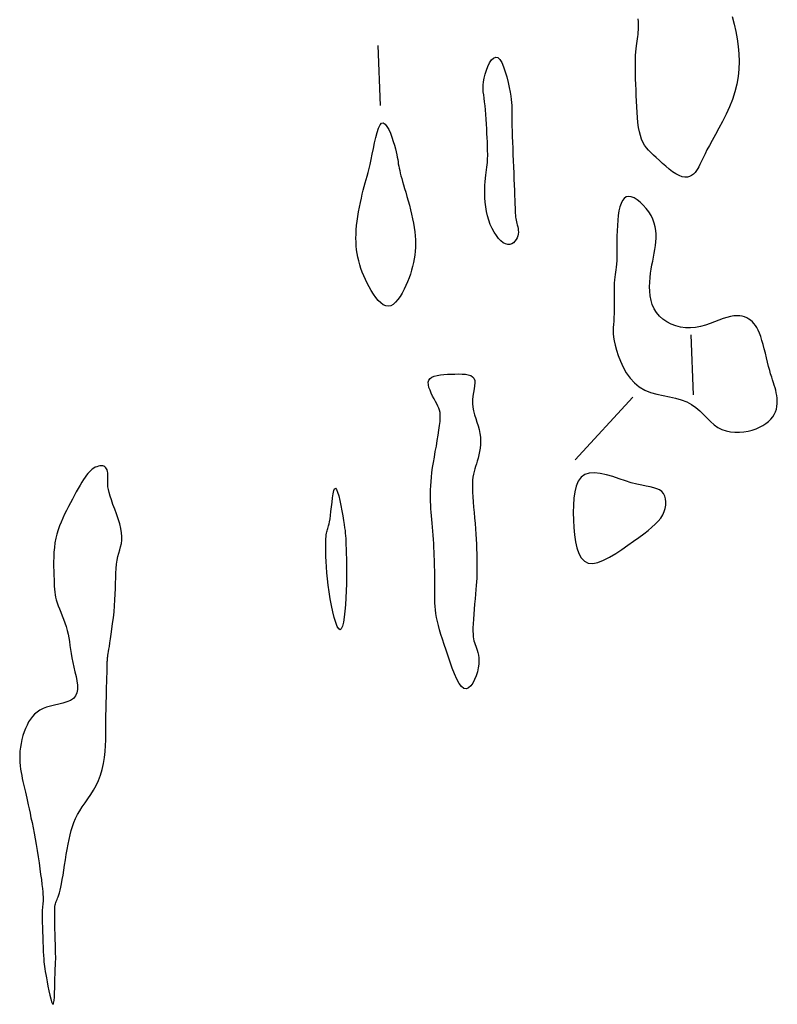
# Model space of a CAD drawing. Header units: millimetres. Extents: x 32690613 to 32693367, y 5343692 to 5344708.
# Tile 371 of 656: x 32692869 to 32692881, y 5344004 to 5344020. Entities that reach past the tile are written whole.
import ezdxf

# ---------------------------------------------------------------- set-up
doc = ezdxf.new("R2010")
doc.units = ezdxf.units.MM
doc.header["$LTSCALE"] = 20
doc.layers.add('02-DGM_HL_492.50', color=92, linetype='Continuous')
doc.layers.add('02-DGM_HL_493.00', color=102, linetype='Continuous')

msp = doc.modelspace()

# ---------------------------------------------------------------- linework, layer by layer
at = {"layer": '02-DGM_HL_492.50', "elevation": 492.5, "flags": 128}
msp.add_lwpolyline([(32692869.094, 5344005.276), (32692869.092, 5344005.26), (32692869.09, 5344005.243), (32692869.087, 5344005.221), (32692869.085, 5344005.196), (32692869.083, 5344005.164), (32692869.082, 5344005.125), (32692869.081, 5344005.078), (32692869.081, 5344005.021), (32692869.082, 5344004.953), (32692869.084, 5344004.877), (32692869.086, 5344004.796), (32692869.089, 5344004.712), (32692869.092, 5344004.628), (32692869.096, 5344004.547), (32692869.099, 5344004.472), (32692869.103, 5344004.405), (32692869.106, 5344004.349), (32692869.11, 5344004.301), (32692869.114, 5344004.26), (32692869.119, 5344004.221), (32692869.124, 5344004.181), (32692869.131, 5344004.139), (32692869.14, 5344004.091), (32692869.15, 5344004.035), (32692869.162, 5344003.967), (32692869.176, 5344003.894), (32692869.191, 5344003.818), (32692869.207, 5344003.747), (32692869.222, 5344003.683), (32692869.236, 5344003.633), (32692869.25, 5344003.602), (32692869.261, 5344003.594), (32692869.27, 5344003.613), (32692869.277, 5344003.655), (32692869.283, 5344003.715), (32692869.287, 5344003.787), (32692869.29, 5344003.867), (32692869.292, 5344003.948), (32692869.293, 5344004.026), (32692869.295, 5344004.095), (32692869.297, 5344004.151), (32692869.299, 5344004.196), (32692869.301, 5344004.234), (32692869.302, 5344004.268), (32692869.304, 5344004.303), (32692869.305, 5344004.34), (32692869.305, 5344004.384), (32692869.304, 5344004.439), (32692869.303, 5344004.507), (32692869.301, 5344004.585), (32692869.299, 5344004.669), (32692869.296, 5344004.758), (32692869.293, 5344004.847), (32692869.291, 5344004.932), (32692869.29, 5344005.011), (32692869.289, 5344005.08), (32692869.289, 5344005.136), (32692869.29, 5344005.18), (32692869.292, 5344005.215), (32692869.296, 5344005.243), (32692869.3, 5344005.264), (32692869.305, 5344005.282), (32692869.311, 5344005.298), (32692869.319, 5344005.314), (32692869.327, 5344005.333), (32692869.336, 5344005.354), (32692869.345, 5344005.379), (32692869.356, 5344005.409), (32692869.367, 5344005.445), (32692869.378, 5344005.487), (32692869.39, 5344005.537), (32692869.402, 5344005.596), (32692869.414, 5344005.663), (32692869.427, 5344005.738), (32692869.439, 5344005.819), (32692869.453, 5344005.904), (32692869.466, 5344005.991), (32692869.48, 5344006.079), (32692869.495, 5344006.166), (32692869.51, 5344006.25), (32692869.526, 5344006.33), (32692869.543, 5344006.406), (32692869.562, 5344006.478), (32692869.584, 5344006.547), (32692869.608, 5344006.614), (32692869.636, 5344006.68), (32692869.668, 5344006.744), (32692869.705, 5344006.808), (32692869.746, 5344006.873), (32692869.792, 5344006.938), (32692869.839, 5344007.005), (32692869.887, 5344007.075), (32692869.933, 5344007.148), (32692869.977, 5344007.226), (32692870.017, 5344007.309), (32692870.051, 5344007.398), (32692870.078, 5344007.493), (32692870.099, 5344007.592), (32692870.114, 5344007.693), (32692870.125, 5344007.792), (32692870.131, 5344007.888), (32692870.135, 5344007.978), (32692870.137, 5344008.059), (32692870.138, 5344008.128), (32692870.138, 5344008.184), (32692870.138, 5344008.229), (32692870.138, 5344008.267), (32692870.138, 5344008.301), (32692870.139, 5344008.335), (32692870.139, 5344008.372), (32692870.14, 5344008.415), (32692870.141, 5344008.468), (32692870.143, 5344008.533), (32692870.144, 5344008.608), (32692870.147, 5344008.69), (32692870.149, 5344008.775), (32692870.151, 5344008.861), (32692870.154, 5344008.945), (32692870.156, 5344009.022), (32692870.157, 5344009.09), (32692870.159, 5344009.147), (32692870.16, 5344009.193), (32692870.16, 5344009.23), (32692870.161, 5344009.259), (32692870.162, 5344009.283), (32692870.163, 5344009.302), (32692870.164, 5344009.319), (32692870.165, 5344009.334), (32692870.167, 5344009.35), (32692870.17, 5344009.369), (32692870.173, 5344009.39), (32692870.177, 5344009.416), (32692870.182, 5344009.448), (32692870.188, 5344009.487), (32692870.196, 5344009.534), (32692870.205, 5344009.592), (32692870.215, 5344009.66), (32692870.227, 5344009.738), (32692870.238, 5344009.823), (32692870.25, 5344009.915), (32692870.262, 5344010.011), (32692870.273, 5344010.109), (32692870.282, 5344010.209), (32692870.289, 5344010.307), (32692870.294, 5344010.403), (32692870.298, 5344010.496), (32692870.3, 5344010.586), (32692870.303, 5344010.672), (32692870.306, 5344010.753), (32692870.31, 5344010.83), (32692870.317, 5344010.902), (32692870.326, 5344010.968), (32692870.339, 5344011.028), (32692870.354, 5344011.084), (32692870.369, 5344011.137), (32692870.383, 5344011.189), (32692870.395, 5344011.242), (32692870.403, 5344011.297), (32692870.405, 5344011.357), (32692870.4, 5344011.422), (32692870.387, 5344011.494), (32692870.367, 5344011.571), (32692870.342, 5344011.652), (32692870.314, 5344011.734), (32692870.285, 5344011.815), (32692870.256, 5344011.893), (32692870.23, 5344011.966), (32692870.208, 5344012.032), (32692870.191, 5344012.089), (32692870.18, 5344012.139), (32692870.173, 5344012.182), (32692870.17, 5344012.219), (32692870.169, 5344012.252), (32692870.17, 5344012.281), (32692870.171, 5344012.309), (32692870.172, 5344012.336), (32692870.173, 5344012.363), (32692870.172, 5344012.39), (32692870.169, 5344012.416), (32692870.164, 5344012.441), (32692870.158, 5344012.464), (32692870.149, 5344012.485), (32692870.137, 5344012.502), (32692870.122, 5344012.516), (32692870.105, 5344012.526), (32692870.085, 5344012.532), (32692870.062, 5344012.534), (32692870.038, 5344012.532), (32692870.013, 5344012.527), (32692869.988, 5344012.519), (32692869.962, 5344012.508), (32692869.937, 5344012.493), (32692869.912, 5344012.477), (32692869.888, 5344012.457), (32692869.865, 5344012.434), (32692869.841, 5344012.408), (32692869.817, 5344012.377), (32692869.792, 5344012.343), (32692869.766, 5344012.304), (32692869.739, 5344012.261), (32692869.709, 5344012.212), (32692869.679, 5344012.159), (32692869.647, 5344012.103), (32692869.615, 5344012.044), (32692869.582, 5344011.982), (32692869.549, 5344011.919), (32692869.516, 5344011.855), (32692869.484, 5344011.791), (32692869.453, 5344011.728), (32692869.423, 5344011.664), (32692869.395, 5344011.6), (32692869.369, 5344011.535), (32692869.346, 5344011.469), (32692869.325, 5344011.401), (32692869.307, 5344011.33), (32692869.293, 5344011.256), (32692869.283, 5344011.178), (32692869.276, 5344011.099), (32692869.272, 5344011.018), (32692869.271, 5344010.938), (32692869.271, 5344010.859), (32692869.272, 5344010.783), (32692869.275, 5344010.712), (32692869.277, 5344010.646), (32692869.279, 5344010.587), (32692869.282, 5344010.534), (32692869.285, 5344010.484), (32692869.29, 5344010.438), (32692869.296, 5344010.394), (32692869.304, 5344010.35), (32692869.315, 5344010.306), (32692869.329, 5344010.259), (32692869.347, 5344010.21), (32692869.367, 5344010.157), (32692869.389, 5344010.102), (32692869.412, 5344010.045), (32692869.435, 5344009.986), (32692869.457, 5344009.925), (32692869.477, 5344009.864), (32692869.495, 5344009.802), (32692869.51, 5344009.74), (32692869.522, 5344009.678), (32692869.533, 5344009.614), (32692869.542, 5344009.55), (32692869.552, 5344009.483), (32692869.562, 5344009.415), (32692869.574, 5344009.344), (32692869.589, 5344009.27), (32692869.607, 5344009.193), (32692869.625, 5344009.115), (32692869.643, 5344009.037), (32692869.658, 5344008.961), (32692869.666, 5344008.889), (32692869.667, 5344008.822), (32692869.657, 5344008.763), (32692869.635, 5344008.712), (32692869.598, 5344008.671), (32692869.549, 5344008.639), (32692869.491, 5344008.614), (32692869.426, 5344008.593), (32692869.357, 5344008.576), (32692869.287, 5344008.561), (32692869.218, 5344008.545), (32692869.153, 5344008.526), (32692869.095, 5344008.504), (32692869.043, 5344008.477), (32692868.996, 5344008.446), (32692868.955, 5344008.412), (32692868.918, 5344008.372), (32692868.885, 5344008.329), (32692868.856, 5344008.282), (32692868.829, 5344008.23), (32692868.804, 5344008.175), (32692868.782, 5344008.116), (32692868.762, 5344008.054), (32692868.745, 5344007.991), (32692868.731, 5344007.926), (32692868.72, 5344007.861), (32692868.712, 5344007.797), (32692868.708, 5344007.733), (32692868.707, 5344007.671), (32692868.71, 5344007.612), (32692868.715, 5344007.554), (32692868.722, 5344007.498), (32692868.731, 5344007.444), (32692868.741, 5344007.392), (32692868.751, 5344007.342), (32692868.762, 5344007.295), (32692868.772, 5344007.249), (32692868.782, 5344007.204), (32692868.792, 5344007.16), (32692868.802, 5344007.114), (32692868.813, 5344007.067), (32692868.824, 5344007.017), (32692868.836, 5344006.962), (32692868.849, 5344006.903), (32692868.863, 5344006.838), (32692868.879, 5344006.768), (32692868.895, 5344006.692), (32692868.912, 5344006.611), (32692868.93, 5344006.526), (32692868.947, 5344006.436), (32692868.965, 5344006.342), (32692868.982, 5344006.245), (32692868.998, 5344006.145), (32692869.014, 5344006.043), (32692869.029, 5344005.942), (32692869.043, 5344005.844), (32692869.055, 5344005.75), (32692869.067, 5344005.663), (32692869.076, 5344005.585), (32692869.084, 5344005.516), (32692869.09, 5344005.46), (32692869.094, 5344005.415), (32692869.097, 5344005.378), (32692869.098, 5344005.349), (32692869.098, 5344005.326), (32692869.097, 5344005.308), (32692869.096, 5344005.291)], close=True, dxfattribs=at)
at = {"layer": '02-DGM_HL_493.00', "elevation": 493, "flags": 128}
for points in [[(32692880.537, 5344019.99), (32692880.569, 5344019.867), (32692880.597, 5344019.743), (32692880.62, 5344019.619), (32692880.637, 5344019.495), (32692880.648, 5344019.37), (32692880.651, 5344019.245), (32692880.647, 5344019.12), (32692880.634, 5344018.994), (32692880.612, 5344018.868), (32692880.581, 5344018.742), (32692880.539, 5344018.616), (32692880.49, 5344018.49), (32692880.434, 5344018.368), (32692880.376, 5344018.249), (32692880.316, 5344018.137), (32692880.259, 5344018.032), (32692880.205, 5344017.935), (32692880.157, 5344017.85), (32692880.117, 5344017.776), (32692880.085, 5344017.712), (32692880.058, 5344017.658), (32692880.036, 5344017.611), (32692880.017, 5344017.569), (32692879.999, 5344017.533), (32692879.982, 5344017.499), (32692879.963, 5344017.467), (32692879.942, 5344017.435), (32692879.919, 5344017.405), (32692879.892, 5344017.377), (32692879.862, 5344017.354), (32692879.828, 5344017.336), (32692879.791, 5344017.325), (32692879.75, 5344017.323), (32692879.704, 5344017.332), (32692879.655, 5344017.351), (32692879.602, 5344017.38), (32692879.547, 5344017.416), (32692879.491, 5344017.459), (32692879.435, 5344017.505), (32692879.379, 5344017.554), (32692879.326, 5344017.602), (32692879.275, 5344017.649), (32692879.228, 5344017.692), (32692879.186, 5344017.733), (32692879.147, 5344017.773), (32692879.112, 5344017.814), (32692879.081, 5344017.857), (32692879.054, 5344017.904), (32692879.031, 5344017.955), (32692879.011, 5344018.014), (32692878.994, 5344018.079), (32692878.981, 5344018.152), (32692878.971, 5344018.23), (32692878.962, 5344018.314), (32692878.956, 5344018.401), (32692878.951, 5344018.492), (32692878.947, 5344018.585), (32692878.943, 5344018.678), (32692878.939, 5344018.772), (32692878.936, 5344018.864), (32692878.933, 5344018.955), (32692878.931, 5344019.042), (32692878.929, 5344019.126), (32692878.928, 5344019.205), (32692878.929, 5344019.278), (32692878.931, 5344019.345), (32692878.934, 5344019.404), (32692878.939, 5344019.456), (32692878.945, 5344019.503), (32692878.951, 5344019.545), (32692878.957, 5344019.585), (32692878.963, 5344019.622), (32692878.968, 5344019.658), (32692878.973, 5344019.694), (32692878.976, 5344019.731), (32692878.978, 5344019.77), (32692878.979, 5344019.812), (32692878.979, 5344019.856), (32692878.978, 5344019.903), (32692878.976, 5344019.954)], [(32692874.696, 5344018.512), (32692874.657, 5344019.511)], [(32692879.849, 5344014.71), (32692879.888, 5344013.711)], [(32692877.928, 5344012.634), (32692878.888, 5344013.672)]]:
    msp.add_lwpolyline(points, dxfattribs=at)
for points in [[(32692876.43, 5344017.19), (32692876.433, 5344017.25), (32692876.438, 5344017.306), (32692876.443, 5344017.357), (32692876.449, 5344017.404), (32692876.455, 5344017.449), (32692876.461, 5344017.49), (32692876.466, 5344017.529), (32692876.471, 5344017.567), (32692876.474, 5344017.603), (32692876.476, 5344017.639), (32692876.477, 5344017.676), (32692876.477, 5344017.715), (32692876.476, 5344017.757), (32692876.475, 5344017.803), (32692876.473, 5344017.856), (32692876.471, 5344017.914), (32692876.468, 5344017.98), (32692876.465, 5344018.052), (32692876.462, 5344018.129), (32692876.458, 5344018.207), (32692876.453, 5344018.287), (32692876.447, 5344018.365), (32692876.441, 5344018.44), (32692876.434, 5344018.511), (32692876.426, 5344018.575), (32692876.417, 5344018.634), (32692876.41, 5344018.69), (32692876.404, 5344018.744), (32692876.401, 5344018.797), (32692876.401, 5344018.851), (32692876.406, 5344018.908), (32692876.416, 5344018.968), (32692876.432, 5344019.034), (32692876.454, 5344019.1), (32692876.48, 5344019.164), (32692876.509, 5344019.222), (32692876.541, 5344019.27), (32692876.575, 5344019.303), (32692876.61, 5344019.318), (32692876.644, 5344019.311), (32692876.678, 5344019.279), (32692876.71, 5344019.226), (32692876.74, 5344019.157), (32692876.768, 5344019.076), (32692876.794, 5344018.989), (32692876.816, 5344018.899), (32692876.835, 5344018.813), (32692876.85, 5344018.735), (32692876.862, 5344018.669), (32692876.869, 5344018.612), (32692876.874, 5344018.563), (32692876.877, 5344018.517), (32692876.878, 5344018.473), (32692876.878, 5344018.428), (32692876.878, 5344018.377), (32692876.878, 5344018.319), (32692876.878, 5344018.252), (32692876.88, 5344018.175), (32692876.882, 5344018.091), (32692876.885, 5344018), (32692876.889, 5344017.904), (32692876.892, 5344017.804), (32692876.896, 5344017.701), (32692876.9, 5344017.597), (32692876.904, 5344017.494), (32692876.908, 5344017.391), (32692876.912, 5344017.291), (32692876.916, 5344017.195), (32692876.92, 5344017.104), (32692876.923, 5344017.02), (32692876.926, 5344016.943), (32692876.929, 5344016.876), (32692876.931, 5344016.818), (32692876.933, 5344016.77), (32692876.935, 5344016.729), (32692876.937, 5344016.694), (32692876.94, 5344016.663), (32692876.944, 5344016.636), (32692876.948, 5344016.61), (32692876.954, 5344016.585), (32692876.961, 5344016.558), (32692876.968, 5344016.531), (32692876.975, 5344016.502), (32692876.981, 5344016.473), (32692876.985, 5344016.443), (32692876.986, 5344016.412), (32692876.984, 5344016.381), (32692876.977, 5344016.35), (32692876.965, 5344016.318), (32692876.949, 5344016.288), (32692876.928, 5344016.26), (32692876.903, 5344016.237), (32692876.875, 5344016.22), (32692876.844, 5344016.209), (32692876.81, 5344016.208), (32692876.774, 5344016.216), (32692876.736, 5344016.236), (32692876.697, 5344016.267), (32692876.658, 5344016.307), (32692876.621, 5344016.355), (32692876.584, 5344016.41), (32692876.551, 5344016.472), (32692876.52, 5344016.538), (32692876.494, 5344016.609), (32692876.473, 5344016.682), (32692876.456, 5344016.757), (32692876.444, 5344016.833), (32692876.436, 5344016.909), (32692876.43, 5344016.983), (32692876.428, 5344017.056), (32692876.428, 5344017.125)], [(32692874.322, 5344015.996), (32692874.31, 5344016.058), (32692874.301, 5344016.12), (32692874.295, 5344016.184), (32692874.291, 5344016.248), (32692874.29, 5344016.314), (32692874.291, 5344016.381), (32692874.295, 5344016.451), (32692874.301, 5344016.523), (32692874.31, 5344016.597), (32692874.321, 5344016.674), (32692874.334, 5344016.75), (32692874.348, 5344016.827), (32692874.363, 5344016.902), (32692874.379, 5344016.976), (32692874.395, 5344017.045), (32692874.412, 5344017.111), (32692874.428, 5344017.172), (32692874.444, 5344017.23), (32692874.46, 5344017.286), (32692874.476, 5344017.343), (32692874.492, 5344017.402), (32692874.508, 5344017.467), (32692874.525, 5344017.537), (32692874.542, 5344017.617), (32692874.56, 5344017.705), (32692874.579, 5344017.799), (32692874.598, 5344017.895), (32692874.619, 5344017.986), (32692874.641, 5344018.069), (32692874.664, 5344018.139), (32692874.689, 5344018.191), (32692874.716, 5344018.221), (32692874.744, 5344018.225), (32692874.774, 5344018.206), (32692874.803, 5344018.168), (32692874.833, 5344018.116), (32692874.861, 5344018.054), (32692874.887, 5344017.987), (32692874.91, 5344017.919), (32692874.93, 5344017.854), (32692874.947, 5344017.796), (32692874.959, 5344017.744), (32692874.969, 5344017.698), (32692874.976, 5344017.656), (32692874.983, 5344017.617), (32692874.988, 5344017.581), (32692874.993, 5344017.545), (32692875, 5344017.509), (32692875.007, 5344017.472), (32692875.016, 5344017.434), (32692875.026, 5344017.393), (32692875.037, 5344017.349), (32692875.05, 5344017.302), (32692875.064, 5344017.252), (32692875.08, 5344017.197), (32692875.097, 5344017.138), (32692875.116, 5344017.074), (32692875.136, 5344017.005), (32692875.156, 5344016.933), (32692875.176, 5344016.859), (32692875.196, 5344016.784), (32692875.214, 5344016.708), (32692875.231, 5344016.633), (32692875.245, 5344016.56), (32692875.257, 5344016.489), (32692875.266, 5344016.419), (32692875.273, 5344016.352), (32692875.277, 5344016.287), (32692875.278, 5344016.222), (32692875.276, 5344016.158), (32692875.272, 5344016.095), (32692875.266, 5344016.032), (32692875.256, 5344015.97), (32692875.245, 5344015.907), (32692875.23, 5344015.843), (32692875.213, 5344015.78), (32692875.193, 5344015.717), (32692875.171, 5344015.653), (32692875.146, 5344015.59), (32692875.119, 5344015.526), (32692875.089, 5344015.463), (32692875.056, 5344015.401), (32692875.022, 5344015.344), (32692874.985, 5344015.292), (32692874.947, 5344015.248), (32692874.908, 5344015.213), (32692874.868, 5344015.19), (32692874.826, 5344015.181), (32692874.785, 5344015.187), (32692874.742, 5344015.207), (32692874.701, 5344015.238), (32692874.659, 5344015.279), (32692874.619, 5344015.328), (32692874.58, 5344015.383), (32692874.543, 5344015.442), (32692874.508, 5344015.502), (32692874.476, 5344015.564), (32692874.446, 5344015.625), (32692874.419, 5344015.687), (32692874.394, 5344015.748), (32692874.372, 5344015.81), (32692874.353, 5344015.872), (32692874.336, 5344015.934)], [(32692879.263, 5344016.189), (32692879.269, 5344016.251), (32692879.273, 5344016.314), (32692879.272, 5344016.377), (32692879.267, 5344016.439), (32692879.256, 5344016.501), (32692879.24, 5344016.563), (32692879.218, 5344016.625), (32692879.188, 5344016.686), (32692879.15, 5344016.747), (32692879.107, 5344016.805), (32692879.059, 5344016.86), (32692879.009, 5344016.908), (32692878.957, 5344016.949), (32692878.906, 5344016.98), (32692878.858, 5344016.999), (32692878.814, 5344017.005), (32692878.775, 5344016.996), (32692878.742, 5344016.973), (32692878.713, 5344016.937), (32692878.69, 5344016.889), (32692878.67, 5344016.831), (32692878.655, 5344016.764), (32692878.643, 5344016.69), (32692878.635, 5344016.609), (32692878.629, 5344016.523), (32692878.625, 5344016.434), (32692878.623, 5344016.344), (32692878.622, 5344016.254), (32692878.622, 5344016.167), (32692878.622, 5344016.085), (32692878.621, 5344016.009), (32692878.619, 5344015.941), (32692878.616, 5344015.883), (32692878.611, 5344015.833), (32692878.605, 5344015.789), (32692878.599, 5344015.747), (32692878.593, 5344015.707), (32692878.587, 5344015.664), (32692878.582, 5344015.618), (32692878.578, 5344015.564), (32692878.576, 5344015.503), (32692878.575, 5344015.434), (32692878.575, 5344015.361), (32692878.575, 5344015.284), (32692878.576, 5344015.208), (32692878.576, 5344015.132), (32692878.575, 5344015.06), (32692878.573, 5344014.994), (32692878.569, 5344014.935), (32692878.565, 5344014.881), (32692878.562, 5344014.83), (32692878.56, 5344014.78), (32692878.561, 5344014.728), (32692878.566, 5344014.671), (32692878.575, 5344014.608), (32692878.591, 5344014.536), (32692878.613, 5344014.454), (32692878.642, 5344014.363), (32692878.679, 5344014.268), (32692878.725, 5344014.171), (32692878.778, 5344014.077), (32692878.841, 5344013.989), (32692878.912, 5344013.91), (32692878.993, 5344013.843), (32692879.083, 5344013.791), (32692879.181, 5344013.752), (32692879.283, 5344013.722), (32692879.388, 5344013.699), (32692879.492, 5344013.677), (32692879.594, 5344013.655), (32692879.691, 5344013.629), (32692879.781, 5344013.596), (32692879.861, 5344013.552), (32692879.933, 5344013.501), (32692879.999, 5344013.444), (32692880.06, 5344013.384), (32692880.119, 5344013.324), (32692880.177, 5344013.267), (32692880.236, 5344013.215), (32692880.298, 5344013.171), (32692880.364, 5344013.137), (32692880.434, 5344013.113), (32692880.507, 5344013.098), (32692880.58, 5344013.09), (32692880.655, 5344013.091), (32692880.728, 5344013.097), (32692880.799, 5344013.11), (32692880.867, 5344013.127), (32692880.931, 5344013.148), (32692880.99, 5344013.173), (32692881.044, 5344013.201), (32692881.093, 5344013.233), (32692881.137, 5344013.267), (32692881.176, 5344013.305), (32692881.208, 5344013.344), (32692881.235, 5344013.386), (32692881.255, 5344013.429), (32692881.27, 5344013.474), (32692881.279, 5344013.52), (32692881.284, 5344013.566), (32692881.284, 5344013.612), (32692881.282, 5344013.658), (32692881.276, 5344013.703), (32692881.268, 5344013.746), (32692881.259, 5344013.788), (32692881.247, 5344013.829), (32692881.235, 5344013.87), (32692881.221, 5344013.913), (32692881.206, 5344013.958), (32692881.191, 5344014.006), (32692881.174, 5344014.059), (32692881.158, 5344014.118), (32692881.14, 5344014.183), (32692881.123, 5344014.253), (32692881.105, 5344014.326), (32692881.087, 5344014.401), (32692881.068, 5344014.475), (32692881.049, 5344014.547), (32692881.029, 5344014.615), (32692881.009, 5344014.678), (32692880.989, 5344014.734), (32692880.968, 5344014.784), (32692880.946, 5344014.827), (32692880.922, 5344014.864), (32692880.897, 5344014.897), (32692880.871, 5344014.925), (32692880.842, 5344014.949), (32692880.811, 5344014.97), (32692880.778, 5344014.989), (32692880.742, 5344015.004), (32692880.703, 5344015.015), (32692880.66, 5344015.022), (32692880.614, 5344015.024), (32692880.563, 5344015.021), (32692880.508, 5344015.013), (32692880.449, 5344014.998), (32692880.385, 5344014.977), (32692880.316, 5344014.951), (32692880.244, 5344014.923), (32692880.168, 5344014.895), (32692880.09, 5344014.868), (32692880.009, 5344014.846), (32692879.927, 5344014.829), (32692879.844, 5344014.821), (32692879.761, 5344014.823), (32692879.679, 5344014.835), (32692879.599, 5344014.856), (32692879.522, 5344014.885), (32692879.45, 5344014.923), (32692879.385, 5344014.968), (32692879.327, 5344015.019), (32692879.278, 5344015.077), (32692879.239, 5344015.141), (32692879.209, 5344015.209), (32692879.188, 5344015.28), (32692879.174, 5344015.355), (32692879.166, 5344015.43), (32692879.164, 5344015.507), (32692879.166, 5344015.583), (32692879.172, 5344015.657), (32692879.181, 5344015.729), (32692879.192, 5344015.799), (32692879.204, 5344015.867), (32692879.217, 5344015.933), (32692879.23, 5344015.998), (32692879.242, 5344016.062), (32692879.254, 5344016.126)], [(32692876.224, 5344013.568), (32692876.23, 5344013.506), (32692876.242, 5344013.444), (32692876.259, 5344013.382), (32692876.278, 5344013.32), (32692876.298, 5344013.258), (32692876.317, 5344013.196), (32692876.335, 5344013.134), (32692876.347, 5344013.072), (32692876.355, 5344013.01), (32692876.357, 5344012.948), (32692876.355, 5344012.887), (32692876.349, 5344012.828), (32692876.34, 5344012.77), (32692876.329, 5344012.714), (32692876.316, 5344012.661), (32692876.303, 5344012.612), (32692876.289, 5344012.566), (32692876.276, 5344012.523), (32692876.263, 5344012.481), (32692876.251, 5344012.438), (32692876.241, 5344012.393), (32692876.232, 5344012.345), (32692876.226, 5344012.293), (32692876.223, 5344012.234), (32692876.223, 5344012.167), (32692876.225, 5344012.094), (32692876.23, 5344012.016), (32692876.236, 5344011.933), (32692876.243, 5344011.847), (32692876.251, 5344011.758), (32692876.259, 5344011.668), (32692876.266, 5344011.578), (32692876.273, 5344011.488), (32692876.279, 5344011.4), (32692876.284, 5344011.315), (32692876.288, 5344011.232), (32692876.291, 5344011.152), (32692876.294, 5344011.077), (32692876.296, 5344011.006), (32692876.297, 5344010.941), (32692876.298, 5344010.881), (32692876.298, 5344010.825), (32692876.297, 5344010.772), (32692876.296, 5344010.72), (32692876.294, 5344010.666), (32692876.29, 5344010.609), (32692876.286, 5344010.548), (32692876.281, 5344010.48), (32692876.274, 5344010.405), (32692876.267, 5344010.324), (32692876.259, 5344010.239), (32692876.252, 5344010.153), (32692876.245, 5344010.068), (32692876.239, 5344009.986), (32692876.234, 5344009.911), (32692876.232, 5344009.843), (32692876.231, 5344009.786), (32692876.233, 5344009.737), (32692876.237, 5344009.695), (32692876.242, 5344009.659), (32692876.249, 5344009.628), (32692876.258, 5344009.598), (32692876.268, 5344009.569), (32692876.279, 5344009.539), (32692876.291, 5344009.507), (32692876.303, 5344009.472), (32692876.314, 5344009.434), (32692876.323, 5344009.392), (32692876.329, 5344009.346), (32692876.332, 5344009.295), (32692876.329, 5344009.24), (32692876.321, 5344009.18), (32692876.306, 5344009.114), (32692876.286, 5344009.048), (32692876.26, 5344008.984), (32692876.23, 5344008.926), (32692876.197, 5344008.878), (32692876.16, 5344008.845), (32692876.122, 5344008.83), (32692876.083, 5344008.837), (32692876.043, 5344008.868), (32692876.004, 5344008.922), (32692875.965, 5344008.993), (32692875.926, 5344009.078), (32692875.889, 5344009.173), (32692875.853, 5344009.273), (32692875.818, 5344009.375), (32692875.785, 5344009.474), (32692875.755, 5344009.566), (32692875.727, 5344009.653), (32692875.701, 5344009.734), (32692875.679, 5344009.81), (32692875.658, 5344009.882), (32692875.641, 5344009.95), (32692875.627, 5344010.016), (32692875.616, 5344010.079), (32692875.608, 5344010.14), (32692875.602, 5344010.2), (32692875.599, 5344010.258), (32692875.598, 5344010.316), (32692875.598, 5344010.372), (32692875.599, 5344010.427), (32692875.6, 5344010.481), (32692875.601, 5344010.534), (32692875.601, 5344010.587), (32692875.601, 5344010.639), (32692875.6, 5344010.691), (32692875.599, 5344010.745), (32692875.598, 5344010.799), (32692875.596, 5344010.855), (32692875.594, 5344010.914), (32692875.591, 5344010.975), (32692875.589, 5344011.039), (32692875.586, 5344011.105), (32692875.583, 5344011.173), (32692875.58, 5344011.242), (32692875.576, 5344011.311), (32692875.572, 5344011.38), (32692875.568, 5344011.448), (32692875.563, 5344011.515), (32692875.557, 5344011.579), (32692875.551, 5344011.641), (32692875.545, 5344011.701), (32692875.54, 5344011.761), (32692875.535, 5344011.821), (32692875.53, 5344011.88), (32692875.527, 5344011.941), (32692875.526, 5344012.002), (32692875.526, 5344012.066), (32692875.527, 5344012.132), (32692875.531, 5344012.2), (32692875.536, 5344012.27), (32692875.543, 5344012.344), (32692875.552, 5344012.422), (32692875.563, 5344012.503), (32692875.576, 5344012.588), (32692875.591, 5344012.678), (32692875.607, 5344012.769), (32692875.624, 5344012.862), (32692875.64, 5344012.953), (32692875.655, 5344013.042), (32692875.668, 5344013.125), (32692875.679, 5344013.201), (32692875.686, 5344013.269), (32692875.69, 5344013.327), (32692875.689, 5344013.376), (32692875.685, 5344013.418), (32692875.677, 5344013.456), (32692875.665, 5344013.491), (32692875.65, 5344013.526), (32692875.632, 5344013.561), (32692875.611, 5344013.6), (32692875.587, 5344013.643), (32692875.563, 5344013.689), (32692875.539, 5344013.738), (32692875.519, 5344013.787), (32692875.502, 5344013.835), (32692875.493, 5344013.88), (32692875.491, 5344013.921), (32692875.5, 5344013.957), (32692875.52, 5344013.985), (32692875.551, 5344014.007), (32692875.59, 5344014.023), (32692875.637, 5344014.035), (32692875.691, 5344014.043), (32692875.748, 5344014.048), (32692875.809, 5344014.052), (32692875.871, 5344014.055), (32692875.933, 5344014.057), (32692875.994, 5344014.058), (32692876.052, 5344014.057), (32692876.106, 5344014.053), (32692876.154, 5344014.045), (32692876.195, 5344014.032), (32692876.227, 5344014.013), (32692876.249, 5344013.986), (32692876.261, 5344013.951), (32692876.263, 5344013.91), (32692876.259, 5344013.862), (32692876.251, 5344013.809), (32692876.241, 5344013.752), (32692876.231, 5344013.692), (32692876.225, 5344013.63)], [(32692877.901, 5344011.632), (32692877.907, 5344011.508), (32692877.918, 5344011.387), (32692877.935, 5344011.273), (32692877.958, 5344011.169), (32692877.99, 5344011.078), (32692878.031, 5344011.004), (32692878.082, 5344010.95), (32692878.145, 5344010.919), (32692878.221, 5344010.913), (32692878.307, 5344010.93), (32692878.401, 5344010.966), (32692878.5, 5344011.016), (32692878.602, 5344011.077), (32692878.704, 5344011.144), (32692878.804, 5344011.214), (32692878.898, 5344011.282), (32692878.986, 5344011.345), (32692879.066, 5344011.404), (32692879.138, 5344011.46), (32692879.202, 5344011.513), (32692879.259, 5344011.564), (32692879.308, 5344011.614), (32692879.349, 5344011.665), (32692879.382, 5344011.718), (32692879.407, 5344011.772), (32692879.424, 5344011.827), (32692879.434, 5344011.882), (32692879.436, 5344011.935), (32692879.43, 5344011.986), (32692879.416, 5344012.032), (32692879.395, 5344012.072), (32692879.367, 5344012.106), (32692879.33, 5344012.133), (32692879.287, 5344012.153), (32692879.235, 5344012.169), (32692879.176, 5344012.182), (32692879.109, 5344012.196), (32692879.034, 5344012.211), (32692878.951, 5344012.229), (32692878.86, 5344012.253), (32692878.762, 5344012.284), (32692878.658, 5344012.318), (32692878.552, 5344012.353), (32692878.447, 5344012.383), (32692878.345, 5344012.406), (32692878.249, 5344012.417), (32692878.162, 5344012.413), (32692878.088, 5344012.39), (32692878.028, 5344012.345), (32692877.981, 5344012.28), (32692877.946, 5344012.198), (32692877.922, 5344012.102), (32692877.907, 5344011.994), (32692877.899, 5344011.878), (32692877.898, 5344011.756)], [(32692873.951, 5344012.162), (32692873.967, 5344012.142), (32692873.984, 5344012.098), (32692874.003, 5344012.035), (32692874.021, 5344011.959), (32692874.039, 5344011.875), (32692874.056, 5344011.787), (32692874.071, 5344011.703), (32692874.084, 5344011.626), (32692874.094, 5344011.561), (32692874.102, 5344011.506), (32692874.108, 5344011.459), (32692874.113, 5344011.415), (32692874.116, 5344011.373), (32692874.119, 5344011.329), (32692874.121, 5344011.28), (32692874.123, 5344011.222), (32692874.126, 5344011.154), (32692874.129, 5344011.077), (32692874.131, 5344010.99), (32692874.133, 5344010.895), (32692874.134, 5344010.794), (32692874.134, 5344010.687), (32692874.133, 5344010.575), (32692874.129, 5344010.46), (32692874.124, 5344010.343), (32692874.116, 5344010.228), (32692874.106, 5344010.119), (32692874.095, 5344010.021), (32692874.081, 5344009.937), (32692874.064, 5344009.871), (32692874.046, 5344009.828), (32692874.026, 5344009.813), (32692874.004, 5344009.827), (32692873.98, 5344009.868), (32692873.955, 5344009.931), (32692873.93, 5344010.013), (32692873.906, 5344010.109), (32692873.883, 5344010.215), (32692873.863, 5344010.327), (32692873.844, 5344010.439), (32692873.829, 5344010.55), (32692873.816, 5344010.656), (32692873.807, 5344010.758), (32692873.799, 5344010.855), (32692873.794, 5344010.945), (32692873.791, 5344011.028), (32692873.789, 5344011.104), (32692873.788, 5344011.171), (32692873.788, 5344011.229), (32692873.789, 5344011.279), (32692873.79, 5344011.321), (32692873.793, 5344011.357), (32692873.796, 5344011.387), (32692873.8, 5344011.413), (32692873.805, 5344011.436), (32692873.81, 5344011.455), (32692873.816, 5344011.474), (32692873.822, 5344011.493), (32692873.829, 5344011.513), (32692873.836, 5344011.538), (32692873.843, 5344011.568), (32692873.851, 5344011.605), (32692873.859, 5344011.651), (32692873.867, 5344011.708), (32692873.875, 5344011.776), (32692873.883, 5344011.852), (32692873.892, 5344011.929), (32692873.901, 5344012.003), (32692873.912, 5344012.069), (32692873.923, 5344012.121), (32692873.936, 5344012.153)]]:
    msp.add_lwpolyline(points, close=True, dxfattribs=at)

doc.saveas('drawing.dxf')
